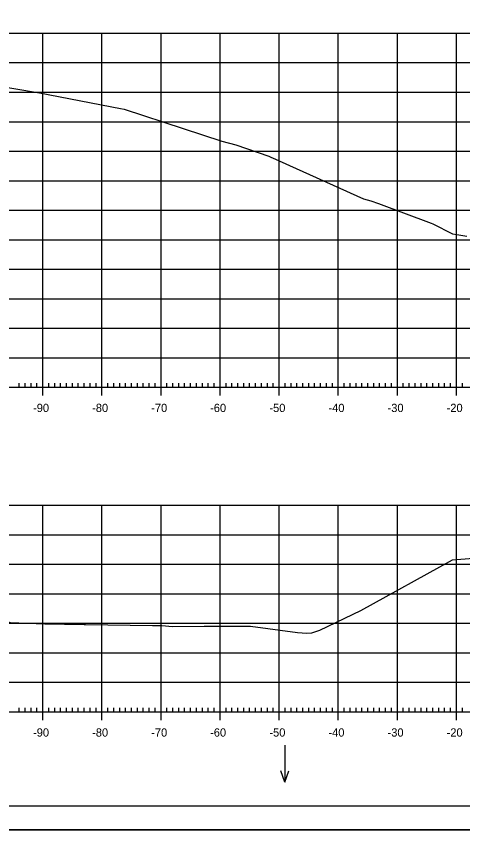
# Model space of a CAD drawing. Extents: x 961436 to 1372525, y 380079 to 2027791.
# Drawn here: x 1370539.3 to 1370614.9, y 380535.8 to 380673.6 of the extents above; entities that cross this region are included whole.
import ezdxf

# ---------------------------------------------------------------- set-up
doc = ezdxf.new("R2010")
doc.units = 0
for name, color, linetype in [('R_Axis', 7, 'Continuous'), ('R_Axis Annot', 7, 'Continuous'), ('R_Exist Surface', 7, 'Continuous'), ('R_Grid', 7, 'Continuous'), ('R_No Plot', 7, 'Continuous'), ('R_Water Annot', 7, 'Continuous')]:
    doc.layers.add(name, color=color, linetype=linetype)

msp = doc.modelspace()

# ---------------------------------------------------------------- linework, layer by layer
at = {"layer": 'R_Axis'}
for p, q in [((1370539.81, 380610.73), (1370539.81, 380611.43)), ((1370540.81, 380610.73), (1370540.81, 380611.43)), ((1370541.81, 380610.73), (1370541.81, 380611.43)), ((1370542.81, 380610.73), (1370542.81, 380611.43)), ((1370543.81, 380609.33), (1370543.81, 380612.13)), ((1370544.81, 380610.73), (1370544.81, 380611.43)), ((1370545.81, 380610.73), (1370545.81, 380611.43)), ((1370546.81, 380610.73), (1370546.81, 380611.43)), ((1370547.81, 380610.73), (1370547.81, 380611.43)), ((1370548.81, 380610.73), (1370548.81, 380611.43)), ((1370549.81, 380610.73), (1370549.81, 380611.43)), ((1370550.81, 380610.73), (1370550.81, 380611.43)), ((1370551.81, 380610.73), (1370551.81, 380611.43)), ((1370552.81, 380610.73), (1370552.81, 380611.43)), ((1370553.81, 380609.33), (1370553.81, 380612.13)), ((1370554.81, 380610.73), (1370554.81, 380611.43)), ((1370555.81, 380610.73), (1370555.81, 380611.43)), ((1370556.81, 380610.73), (1370556.81, 380611.43)), ((1370557.81, 380610.73), (1370557.81, 380611.43)), ((1370558.81, 380610.73), (1370558.81, 380611.43)), ((1370559.81, 380610.73), (1370559.81, 380611.43)), ((1370560.81, 380610.73), (1370560.81, 380611.43)), ((1370561.81, 380610.73), (1370561.81, 380611.43)), ((1370562.81, 380610.73), (1370562.81, 380611.43)), ((1370563.81, 380609.33), (1370563.81, 380612.13)), ((1370564.81, 380610.73), (1370564.81, 380611.43)), ((1370565.81, 380610.73), (1370565.81, 380611.43)), ((1370566.81, 380610.73), (1370566.81, 380611.43)), ((1370567.81, 380610.73), (1370567.81, 380611.43)), ((1370568.81, 380610.73), (1370568.81, 380611.43)), ((1370569.81, 380610.73), (1370569.81, 380611.43)), ((1370570.81, 380610.73), (1370570.81, 380611.43)), ((1370571.81, 380610.73), (1370571.81, 380611.43)), ((1370572.81, 380610.73), (1370572.81, 380611.43)), ((1370573.81, 380609.33), (1370573.81, 380612.13)), ((1370574.81, 380610.73), (1370574.81, 380611.43)), ((1370575.81, 380610.73), (1370575.81, 380611.43)), ((1370576.81, 380610.73), (1370576.81, 380611.43)), ((1370577.81, 380610.73), (1370577.81, 380611.43)), ((1370578.81, 380610.73), (1370578.81, 380611.43)), ((1370579.81, 380610.73), (1370579.81, 380611.43)), ((1370580.81, 380610.73), (1370580.81, 380611.43)), ((1370581.81, 380610.73), (1370581.81, 380611.43)), ((1370582.81, 380610.73), (1370582.81, 380611.43)), ((1370583.81, 380609.33), (1370583.81, 380612.13)), ((1370584.81, 380610.73), (1370584.81, 380611.43)), ((1370585.81, 380610.73), (1370585.81, 380611.43)), ((1370586.81, 380610.73), (1370586.81, 380611.43)), ((1370587.81, 380610.73), (1370587.81, 380611.43)), ((1370588.81, 380610.73), (1370588.81, 380611.43)), ((1370589.81, 380610.73), (1370589.81, 380611.43)), ((1370590.81, 380610.73), (1370590.81, 380611.43)), ((1370591.81, 380610.73), (1370591.81, 380611.43)), ((1370592.81, 380610.73), (1370592.81, 380611.43)), ((1370593.81, 380609.33), (1370593.81, 380612.13)), ((1370594.81, 380610.73), (1370594.81, 380611.43)), ((1370595.81, 380610.73), (1370595.81, 380611.43)), ((1370596.81, 380610.73), (1370596.81, 380611.43)), ((1370597.81, 380610.73), (1370597.81, 380611.43)), ((1370598.81, 380610.73), (1370598.81, 380611.43)), ((1370599.81, 380610.73), (1370599.81, 380611.43)), ((1370600.81, 380610.73), (1370600.81, 380611.43)), ((1370601.81, 380610.73), (1370601.81, 380611.43)), ((1370602.81, 380610.73), (1370602.81, 380611.43)), ((1370603.81, 380609.33), (1370603.81, 380612.13)), ((1370604.81, 380610.73), (1370604.81, 380611.43)), ((1370605.81, 380610.73), (1370605.81, 380611.43)), ((1370606.81, 380610.73), (1370606.81, 380611.43)), ((1370607.81, 380610.73), (1370607.81, 380611.43)), ((1370608.81, 380610.73), (1370608.81, 380611.43)), ((1370609.81, 380610.73), (1370609.81, 380611.43)), ((1370610.81, 380610.73), (1370610.81, 380611.43)), ((1370611.81, 380610.73), (1370611.81, 380611.43)), ((1370612.81, 380610.73), (1370612.81, 380611.43)), ((1370613.81, 380609.33), (1370613.81, 380612.13)), ((1370614.81, 380610.73), (1370614.81, 380611.43)), ((1370493.81, 380610.73), (1370773.81, 380610.73)), ((1370539.81, 380555.73), (1370539.81, 380556.43)), ((1370540.81, 380555.73), (1370540.81, 380556.43)), ((1370541.81, 380555.73), (1370541.81, 380556.43)), ((1370542.81, 380555.73), (1370542.81, 380556.43)), ((1370543.81, 380554.33), (1370543.81, 380557.13)), ((1370544.81, 380555.73), (1370544.81, 380556.43)), ((1370545.81, 380555.73), (1370545.81, 380556.43)), ((1370546.81, 380555.73), (1370546.81, 380556.43)), ((1370547.81, 380555.73), (1370547.81, 380556.43)), ((1370548.81, 380555.73), (1370548.81, 380556.43)), ((1370549.81, 380555.73), (1370549.81, 380556.43)), ((1370550.81, 380555.73), (1370550.81, 380556.43)), ((1370551.81, 380555.73), (1370551.81, 380556.43)), ((1370552.81, 380555.73), (1370552.81, 380556.43)), ((1370553.81, 380554.33), (1370553.81, 380557.13)), ((1370554.81, 380555.73), (1370554.81, 380556.43)), ((1370555.81, 380555.73), (1370555.81, 380556.43)), ((1370556.81, 380555.73), (1370556.81, 380556.43)), ((1370557.81, 380555.73), (1370557.81, 380556.43)), ((1370558.81, 380555.73), (1370558.81, 380556.43)), ((1370559.81, 380555.73), (1370559.81, 380556.43)), ((1370560.81, 380555.73), (1370560.81, 380556.43)), ((1370561.81, 380555.73), (1370561.81, 380556.43)), ((1370562.81, 380555.73), (1370562.81, 380556.43)), ((1370563.81, 380554.33), (1370563.81, 380557.13)), ((1370564.81, 380555.73), (1370564.81, 380556.43)), ((1370565.81, 380555.73), (1370565.81, 380556.43)), ((1370566.81, 380555.73), (1370566.81, 380556.43)), ((1370567.81, 380555.73), (1370567.81, 380556.43)), ((1370568.81, 380555.73), (1370568.81, 380556.43)), ((1370569.81, 380555.73), (1370569.81, 380556.43)), ((1370570.81, 380555.73), (1370570.81, 380556.43)), ((1370571.81, 380555.73), (1370571.81, 380556.43)), ((1370572.81, 380555.73), (1370572.81, 380556.43)), ((1370573.81, 380554.33), (1370573.81, 380557.13)), ((1370574.81, 380555.73), (1370574.81, 380556.43)), ((1370575.81, 380555.73), (1370575.81, 380556.43)), ((1370576.81, 380555.73), (1370576.81, 380556.43)), ((1370577.81, 380555.73), (1370577.81, 380556.43)), ((1370578.81, 380555.73), (1370578.81, 380556.43)), ((1370579.81, 380555.73), (1370579.81, 380556.43)), ((1370580.81, 380555.73), (1370580.81, 380556.43)), ((1370581.81, 380555.73), (1370581.81, 380556.43)), ((1370582.81, 380555.73), (1370582.81, 380556.43)), ((1370583.81, 380554.33), (1370583.81, 380557.13)), ((1370584.81, 380555.73), (1370584.81, 380556.43)), ((1370585.81, 380555.73), (1370585.81, 380556.43)), ((1370586.81, 380555.73), (1370586.81, 380556.43)), ((1370587.81, 380555.73), (1370587.81, 380556.43)), ((1370588.81, 380555.73), (1370588.81, 380556.43)), ((1370589.81, 380555.73), (1370589.81, 380556.43)), ((1370590.81, 380555.73), (1370590.81, 380556.43)), ((1370591.81, 380555.73), (1370591.81, 380556.43)), ((1370592.81, 380555.73), (1370592.81, 380556.43)), ((1370593.81, 380554.33), (1370593.81, 380557.13)), ((1370594.81, 380555.73), (1370594.81, 380556.43)), ((1370595.81, 380555.73), (1370595.81, 380556.43)), ((1370596.81, 380555.73), (1370596.81, 380556.43)), ((1370597.81, 380555.73), (1370597.81, 380556.43)), ((1370598.81, 380555.73), (1370598.81, 380556.43)), ((1370599.81, 380555.73), (1370599.81, 380556.43)), ((1370600.81, 380555.73), (1370600.81, 380556.43)), ((1370601.81, 380555.73), (1370601.81, 380556.43)), ((1370602.81, 380555.73), (1370602.81, 380556.43)), ((1370603.81, 380554.33), (1370603.81, 380557.13)), ((1370604.81, 380555.73), (1370604.81, 380556.43)), ((1370605.81, 380555.73), (1370605.81, 380556.43)), ((1370606.81, 380555.73), (1370606.81, 380556.43)), ((1370607.81, 380555.73), (1370607.81, 380556.43)), ((1370608.81, 380555.73), (1370608.81, 380556.43)), ((1370609.81, 380555.73), (1370609.81, 380556.43)), ((1370610.81, 380555.73), (1370610.81, 380556.43)), ((1370611.81, 380555.73), (1370611.81, 380556.43)), ((1370612.81, 380555.73), (1370612.81, 380556.43)), ((1370613.81, 380554.33), (1370613.81, 380557.13)), ((1370614.81, 380555.73), (1370614.81, 380556.43)), ((1370493.81, 380555.73), (1370773.81, 380555.73))]:
    msp.add_line(p, q, dxfattribs=at)
at = {"layer": 'R_Exist Surface'}
for points in [[(1370512.63, 380665.19), (1370512.72, 380665.22), (1370516.12, 380664.77), (1370534.5, 380662.1), (1370543.25, 380660.62), (1370556.94, 380657.95), (1370557.59, 380657.83), (1370567.58, 380654.59), (1370574.09, 380652.45), (1370576.45, 380651.83), (1370582.07, 380649.88), (1370582.5, 380649.65), (1370582.67, 380649.59), (1370598.06, 380642.65), (1370599.3, 380642.32), (1370600.61, 380641.87), (1370609.53, 380638.55), (1370609.84, 380638.41), (1370613.14, 380636.72), (1370613.88, 380636.59), (1370615.54, 380636.34)], [(1370493.81, 380572.45), (1370503.67, 380571.36), (1370506.06, 380571.17), (1370517.65, 380571.01), (1370522.33, 380570.99), (1370522.63, 380570.98), (1370532.15, 380570.82), (1370538.09, 380570.9), (1370538.28, 380570.88), (1370544.15, 380570.65), (1370550.78, 380570.53), (1370551.02, 380570.54), (1370562.34, 380570.37), (1370563.94, 380570.35), (1370565.73, 380570.21), (1370571.12, 380570.24), (1370578.96, 380570.23), (1370586.9, 380569.19), (1370588.49, 380569.08), (1370589.31, 380569.11), (1370590.68, 380569.57), (1370597.64, 380572.88), (1370613.16, 380581.5), (1370619.52, 380581.98)]]:
    msp.add_lwpolyline(points, dxfattribs=at)
at = {"layer": 'R_Grid'}
for p, q in [((1370493.81, 380670.73), (1370773.81, 380670.73)), ((1370543.81, 380610.73), (1370543.81, 380670.73)), ((1370553.81, 380610.73), (1370553.81, 380670.73)), ((1370563.81, 380610.73), (1370563.81, 380670.73)), ((1370573.81, 380610.73), (1370573.81, 380670.73)), ((1370583.81, 380610.73), (1370583.81, 380670.73)), ((1370593.81, 380610.73), (1370593.81, 380670.73)), ((1370603.81, 380610.73), (1370603.81, 380670.73)), ((1370613.81, 380610.73), (1370613.81, 380670.73)), ((1370493.81, 380665.73), (1370773.81, 380665.73)), ((1370493.81, 380660.73), (1370773.81, 380660.73)), ((1370493.81, 380655.73), (1370773.81, 380655.73)), ((1370493.81, 380650.73), (1370773.81, 380650.73)), ((1370493.81, 380645.73), (1370773.81, 380645.73)), ((1370493.81, 380640.73), (1370773.81, 380640.73)), ((1370493.81, 380635.73), (1370773.81, 380635.73)), ((1370493.81, 380630.73), (1370773.81, 380630.73)), ((1370493.81, 380625.73), (1370773.81, 380625.73)), ((1370493.81, 380620.73), (1370773.81, 380620.73)), ((1370493.81, 380615.73), (1370773.81, 380615.73)), ((1370493.81, 380610.73), (1370773.81, 380610.73)), ((1370493.81, 380590.73), (1370773.81, 380590.73)), ((1370543.81, 380555.73), (1370543.81, 380590.73)), ((1370553.81, 380555.73), (1370553.81, 380590.73)), ((1370563.81, 380555.73), (1370563.81, 380590.73)), ((1370573.81, 380555.73), (1370573.81, 380590.73)), ((1370583.81, 380555.73), (1370583.81, 380590.73)), ((1370593.81, 380555.73), (1370593.81, 380590.73)), ((1370603.81, 380555.73), (1370603.81, 380590.73)), ((1370613.81, 380555.73), (1370613.81, 380590.73)), ((1370493.81, 380585.73), (1370773.81, 380585.73)), ((1370493.81, 380580.73), (1370773.81, 380580.73)), ((1370493.81, 380575.73), (1370773.81, 380575.73)), ((1370493.81, 380570.73), (1370773.81, 380570.73)), ((1370493.81, 380565.73), (1370773.81, 380565.73)), ((1370493.81, 380560.73), (1370773.81, 380560.73)), ((1370493.81, 380555.73), (1370773.81, 380555.73))]:
    msp.add_line(p, q, dxfattribs=at)
at = {"layer": 'R_No Plot'}
for p, q in [((1370791.99, 380539.73), (1370475.81, 380539.73)), ((1370463.41, 380535.76), (1370796.74, 380535.76))]:
    msp.add_line(p, q, dxfattribs=at)
for points in [[(1370463.4, 380749.09), (1370796.74, 380749.09), (1370796.74, 380535.75), (1370463.4, 380535.75)], [(1370709.73, 380745.19), (1370729.35, 380745.19), (1370729.35, 380735.31), (1370745.46, 380735.31), (1370768.66, 380735.31), (1370768.78, 380707.16), (1370791.99, 380707.16), (1370791.99, 380539.73), (1370475.81, 380539.73), (1370475.81, 380745.19)]]:
    msp.add_lwpolyline(points, close=True, dxfattribs=at)
at = {"layer": 'R_Water Annot'}
for p, q in [((1370584.76, 380550.08), (1370584.76, 380543.8)), ((1370584.76, 380543.8), (1370584.06, 380545.72)), ((1370584.76, 380543.8), (1370585.46, 380545.72))]:
    msp.add_line(p, q, dxfattribs=at)

# ---------------------------------------------------------------- texts
at = {"layer": 'R_Axis Annot'}
for s, p in [('-90', (1370542.15, 380606.53)), ('-80', (1370552.15, 380606.53)), ('-70', (1370562.15, 380606.53)), ('-60', (1370572.12, 380606.53)), ('-50', (1370582.15, 380606.53)), ('-40', (1370592.15, 380606.53)), ('-30', (1370602.15, 380606.53)), ('-20', (1370612.15, 380606.53)), ('-90', (1370542.15, 380551.53)), ('-80', (1370552.15, 380551.53)), ('-70', (1370562.15, 380551.53)), ('-60', (1370572.12, 380551.53)), ('-50', (1370582.15, 380551.53)), ('-40', (1370592.15, 380551.53)), ('-30', (1370602.15, 380551.53)), ('-20', (1370612.15, 380551.53))]:
    msp.add_text(s, height=1.4, dxfattribs=at).set_placement(p)

doc.saveas('drawing.dxf')
